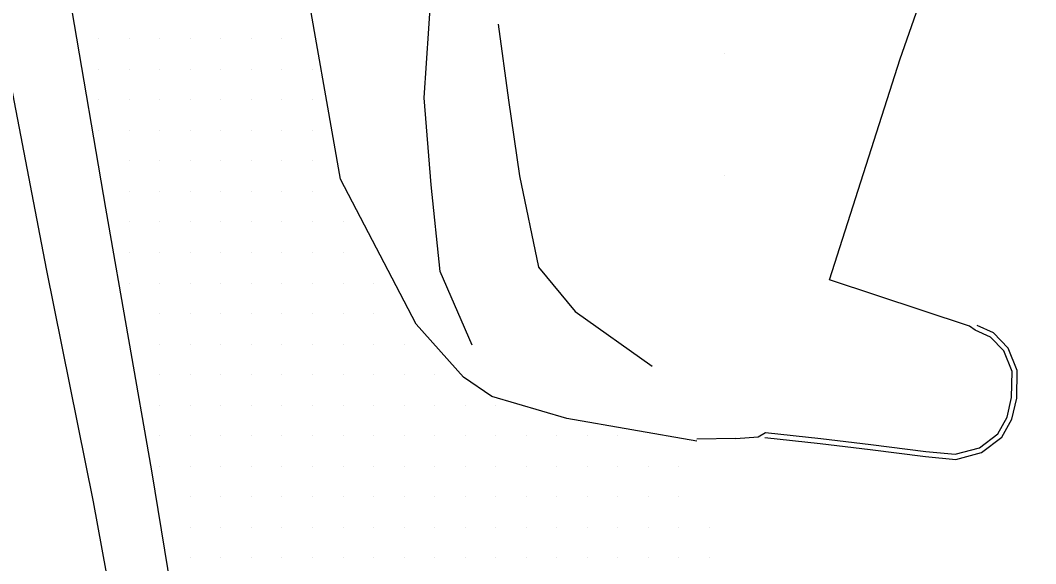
# Model space of a CAD drawing. Extents: x 1762120 to 1766775, y 709485 to 712965.
# Drawn here: x 1763947.3 to 1764030.5, y 711813.3 to 711857.8 of the extents above; entities that cross this region are included whole.
import ezdxf

# ---------------------------------------------------------------- set-up
doc = ezdxf.new("R2010")
doc.units = 0
for name, color, linetype in [('Exist DTM QL2 LIDAR Elevation Point', 7, 'Continuous'), ('Exist DTM Scan Elevation Point', 7, 'Continuous'), ('Exist Roads EOP', 7, 'Continuous'), ('PH Exist DTM Breakline', 7, 'Continuous')]:
    doc.layers.add(name, color=color, linetype=linetype)

msp = doc.modelspace()

# ---------------------------------------------------------------- linework, layer by layer
at = {"layer": 'Exist DTM QL2 LIDAR Elevation Point'}
for p, q in [((1764004.984, 711855.072), (1764004.984, 711855.072)), ((1764004.984, 711845.071), (1764004.984, 711845.071))]:
    msp.add_line(p, q, dxfattribs=at)
at = {"layer": 'Exist DTM Scan Elevation Point'}
for p, q in [((1763953.75, 711856.25), (1763953.75, 711856.25)), ((1763956.25, 711856.25), (1763956.25, 711856.25)), ((1763958.75, 711856.25), (1763958.75, 711856.25)), ((1763961.25, 711856.25), (1763961.25, 711856.25)), ((1763963.75, 711856.25), (1763963.75, 711856.25)), ((1763966.25, 711856.25), (1763966.25, 711856.25)), ((1763968.75, 711856.25), (1763968.75, 711856.25)), ((1763953.75, 711853.75), (1763953.75, 711853.75)), ((1763956.25, 711853.75), (1763956.25, 711853.75)), ((1763958.75, 711853.75), (1763958.75, 711853.75)), ((1763961.25, 711853.75), (1763961.25, 711853.75)), ((1763963.75, 711853.75), (1763963.75, 711853.75)), ((1763966.25, 711853.75), (1763966.25, 711853.75)), ((1763968.75, 711853.75), (1763968.75, 711853.75)), ((1763971.25, 711853.75), (1763971.25, 711853.75)), ((1763953.75, 711851.25), (1763953.75, 711851.25)), ((1763956.25, 711851.25), (1763956.25, 711851.25)), ((1763958.75, 711851.25), (1763958.75, 711851.25)), ((1763961.25, 711851.25), (1763961.25, 711851.25)), ((1763963.75, 711851.25), (1763963.75, 711851.25)), ((1763966.25, 711851.25), (1763966.25, 711851.25)), ((1763968.75, 711851.25), (1763968.75, 711851.25)), ((1763971.25, 711851.25), (1763971.25, 711851.25)), ((1763953.75, 711848.75), (1763953.75, 711848.75)), ((1763956.25, 711848.75), (1763956.25, 711848.75)), ((1763958.75, 711848.75), (1763958.75, 711848.75)), ((1763961.25, 711848.75), (1763961.25, 711848.75)), ((1763963.75, 711848.75), (1763963.75, 711848.75)), ((1763966.25, 711848.75), (1763966.25, 711848.75)), ((1763968.75, 711848.75), (1763968.75, 711848.75)), ((1763971.25, 711848.75), (1763971.25, 711848.75)), ((1763956.25, 711846.25), (1763956.25, 711846.25)), ((1763958.75, 711846.25), (1763958.75, 711846.25)), ((1763961.25, 711846.25), (1763961.25, 711846.25)), ((1763963.75, 711846.25), (1763963.75, 711846.25)), ((1763966.25, 711846.25), (1763966.25, 711846.25)), ((1763968.75, 711846.25), (1763968.75, 711846.25)), ((1763971.25, 711846.25), (1763971.25, 711846.25)), ((1763956.25, 711843.75), (1763956.25, 711843.75)), ((1763958.75, 711843.75), (1763958.75, 711843.75)), ((1763961.25, 711843.75), (1763961.25, 711843.75)), ((1763963.75, 711843.75), (1763963.75, 711843.75)), ((1763966.25, 711843.75), (1763966.25, 711843.75)), ((1763968.75, 711843.75), (1763968.75, 711843.75)), ((1763971.25, 711843.75), (1763971.25, 711843.75)), ((1763956.25, 711841.25), (1763956.25, 711841.25)), ((1763958.75, 711841.25), (1763958.75, 711841.25)), ((1763961.25, 711841.25), (1763961.25, 711841.25)), ((1763963.75, 711841.25), (1763963.75, 711841.25)), ((1763966.25, 711841.25), (1763966.25, 711841.25)), ((1763968.75, 711841.25), (1763968.75, 711841.25)), ((1763971.25, 711841.25), (1763971.25, 711841.25)), ((1763973.75, 711841.25), (1763973.75, 711841.25)), ((1763956.25, 711838.75), (1763956.25, 711838.75)), ((1763958.75, 711838.75), (1763958.75, 711838.75)), ((1763961.25, 711838.75), (1763961.25, 711838.75)), ((1763963.75, 711838.75), (1763963.75, 711838.75)), ((1763966.25, 711838.75), (1763966.25, 711838.75)), ((1763968.75, 711838.75), (1763968.75, 711838.75)), ((1763971.25, 711838.75), (1763971.25, 711838.75)), ((1763973.75, 711838.75), (1763973.75, 711838.75)), ((1763956.25, 711836.25), (1763956.25, 711836.25)), ((1763958.75, 711836.25), (1763958.75, 711836.25)), ((1763961.25, 711836.25), (1763961.25, 711836.25)), ((1763963.75, 711836.25), (1763963.75, 711836.25)), ((1763966.25, 711836.25), (1763966.25, 711836.25)), ((1763968.75, 711836.25), (1763968.75, 711836.25)), ((1763971.25, 711836.25), (1763971.25, 711836.25)), ((1763973.75, 711836.25), (1763973.75, 711836.25)), ((1763976.25, 711836.25), (1763976.25, 711836.25)), ((1763958.75, 711833.75), (1763958.75, 711833.75)), ((1763961.25, 711833.75), (1763961.25, 711833.75)), ((1763963.75, 711833.75), (1763963.75, 711833.75)), ((1763966.25, 711833.75), (1763966.25, 711833.75)), ((1763968.75, 711833.75), (1763968.75, 711833.75)), ((1763971.25, 711833.75), (1763971.25, 711833.75)), ((1763973.75, 711833.75), (1763973.75, 711833.75)), ((1763976.25, 711833.75), (1763976.25, 711833.75)), ((1763958.75, 711831.25), (1763958.75, 711831.25)), ((1763961.25, 711831.25), (1763961.25, 711831.25)), ((1763963.75, 711831.25), (1763963.75, 711831.25)), ((1763966.25, 711831.25), (1763966.25, 711831.25)), ((1763968.75, 711831.25), (1763968.75, 711831.25)), ((1763971.25, 711831.25), (1763971.25, 711831.25)), ((1763973.75, 711831.25), (1763973.75, 711831.25)), ((1763976.25, 711831.25), (1763976.25, 711831.25)), ((1763978.75, 711831.25), (1763978.75, 711831.25)), ((1763958.75, 711828.75), (1763958.75, 711828.75)), ((1763961.25, 711828.75), (1763961.25, 711828.75)), ((1763963.75, 711828.75), (1763963.75, 711828.75)), ((1763966.25, 711828.75), (1763966.25, 711828.75)), ((1763968.75, 711828.75), (1763968.75, 711828.75)), ((1763971.25, 711828.75), (1763971.25, 711828.75)), ((1763973.75, 711828.75), (1763973.75, 711828.75)), ((1763976.25, 711828.75), (1763976.25, 711828.75)), ((1763978.75, 711828.75), (1763978.75, 711828.75)), ((1763981.25, 711828.75), (1763981.25, 711828.75)), ((1763958.75, 711826.25), (1763958.75, 711826.25)), ((1763961.25, 711826.25), (1763961.25, 711826.25)), ((1763963.75, 711826.25), (1763963.75, 711826.25)), ((1763966.25, 711826.25), (1763966.25, 711826.25)), ((1763968.75, 711826.25), (1763968.75, 711826.25)), ((1763971.25, 711826.25), (1763971.25, 711826.25)), ((1763973.75, 711826.25), (1763973.75, 711826.25)), ((1763976.25, 711826.25), (1763976.25, 711826.25)), ((1763978.75, 711826.25), (1763978.75, 711826.25)), ((1763981.25, 711826.25), (1763981.25, 711826.25)), ((1763983.75, 711826.25), (1763983.75, 711826.25)), ((1763986.25, 711826.25), (1763986.25, 711826.25)), ((1763958.75, 711823.75), (1763958.75, 711823.75)), ((1763961.25, 711823.75), (1763961.25, 711823.75)), ((1763963.75, 711823.75), (1763963.75, 711823.75)), ((1763966.25, 711823.75), (1763966.25, 711823.75)), ((1763968.75, 711823.75), (1763968.75, 711823.75)), ((1763971.25, 711823.75), (1763971.25, 711823.75)), ((1763973.75, 711823.75), (1763973.75, 711823.75)), ((1763976.25, 711823.75), (1763976.25, 711823.75)), ((1763978.75, 711823.75), (1763978.75, 711823.75)), ((1763981.25, 711823.75), (1763981.25, 711823.75)), ((1763983.75, 711823.75), (1763983.75, 711823.75)), ((1763986.25, 711823.75), (1763986.25, 711823.75)), ((1763988.75, 711823.75), (1763988.75, 711823.75)), ((1763991.25, 711823.75), (1763991.25, 711823.75)), ((1763993.75, 711823.75), (1763993.75, 711823.75)), ((1763996.25, 711823.75), (1763996.25, 711823.75)), ((1763958.75, 711821.25), (1763958.75, 711821.25)), ((1763961.25, 711821.25), (1763961.25, 711821.25)), ((1763963.75, 711821.25), (1763963.75, 711821.25)), ((1763966.25, 711821.25), (1763966.25, 711821.25)), ((1763968.75, 711821.25), (1763968.75, 711821.25)), ((1763971.25, 711821.25), (1763971.25, 711821.25)), ((1763973.75, 711821.25), (1763973.75, 711821.25)), ((1763976.25, 711821.25), (1763976.25, 711821.25)), ((1763978.75, 711821.25), (1763978.75, 711821.25)), ((1763981.25, 711821.25), (1763981.25, 711821.25)), ((1763983.75, 711821.25), (1763983.75, 711821.25)), ((1763986.25, 711821.25), (1763986.25, 711821.25)), ((1763988.75, 711821.25), (1763988.75, 711821.25)), ((1763991.25, 711821.25), (1763991.25, 711821.25)), ((1763993.75, 711821.25), (1763993.75, 711821.25)), ((1763996.25, 711821.25), (1763996.25, 711821.25)), ((1763998.75, 711821.25), (1763998.75, 711821.25)), ((1764001.25, 711821.25), (1764001.25, 711821.25)), ((1763961.25, 711818.75), (1763961.25, 711818.75)), ((1763963.75, 711818.75), (1763963.75, 711818.75)), ((1763966.25, 711818.75), (1763966.25, 711818.75)), ((1763968.75, 711818.75), (1763968.75, 711818.75)), ((1763971.25, 711818.75), (1763971.25, 711818.75)), ((1763973.75, 711818.75), (1763973.75, 711818.75)), ((1763976.25, 711818.75), (1763976.25, 711818.75)), ((1763978.75, 711818.75), (1763978.75, 711818.75)), ((1763981.25, 711818.75), (1763981.25, 711818.75)), ((1763983.75, 711818.75), (1763983.75, 711818.75)), ((1763986.25, 711818.75), (1763986.25, 711818.75)), ((1763988.75, 711818.75), (1763988.75, 711818.75)), ((1763991.25, 711818.75), (1763991.25, 711818.75)), ((1763993.75, 711818.75), (1763993.75, 711818.75)), ((1763996.25, 711818.75), (1763996.25, 711818.75)), ((1763998.75, 711818.75), (1763998.75, 711818.75)), ((1764001.25, 711818.75), (1764001.25, 711818.75)), ((1763961.25, 711816.25), (1763961.25, 711816.25)), ((1763963.75, 711816.25), (1763963.75, 711816.25)), ((1763966.25, 711816.25), (1763966.25, 711816.25)), ((1763968.75, 711816.25), (1763968.75, 711816.25)), ((1763971.25, 711816.25), (1763971.25, 711816.25)), ((1763973.75, 711816.25), (1763973.75, 711816.25)), ((1763976.25, 711816.25), (1763976.25, 711816.25)), ((1763978.75, 711816.25), (1763978.75, 711816.25)), ((1763981.25, 711816.25), (1763981.25, 711816.25)), ((1763983.75, 711816.25), (1763983.75, 711816.25)), ((1763986.25, 711816.25), (1763986.25, 711816.25)), ((1763988.75, 711816.25), (1763988.75, 711816.25)), ((1763991.25, 711816.25), (1763991.25, 711816.25)), ((1763993.75, 711816.25), (1763993.75, 711816.25)), ((1763996.25, 711816.25), (1763996.25, 711816.25)), ((1763998.75, 711816.25), (1763998.75, 711816.25)), ((1764001.25, 711816.25), (1764001.25, 711816.25)), ((1764003.75, 711816.25), (1764003.75, 711816.25)), ((1763961.25, 711813.75), (1763961.25, 711813.75)), ((1763963.75, 711813.75), (1763963.75, 711813.75)), ((1763966.25, 711813.75), (1763966.25, 711813.75)), ((1763968.75, 711813.75), (1763968.75, 711813.75)), ((1763971.25, 711813.75), (1763971.25, 711813.75)), ((1763973.75, 711813.75), (1763973.75, 711813.75)), ((1763976.25, 711813.75), (1763976.25, 711813.75)), ((1763978.75, 711813.75), (1763978.75, 711813.75)), ((1763981.25, 711813.75), (1763981.25, 711813.75)), ((1763983.75, 711813.75), (1763983.75, 711813.75)), ((1763986.25, 711813.75), (1763986.25, 711813.75)), ((1763988.75, 711813.75), (1763988.75, 711813.75)), ((1763991.25, 711813.75), (1763991.25, 711813.75)), ((1763993.75, 711813.75), (1763993.75, 711813.75)), ((1763996.25, 711813.75), (1763996.25, 711813.75)), ((1763998.75, 711813.75), (1763998.75, 711813.75)), ((1764001.25, 711813.75), (1764001.25, 711813.75)), ((1764003.75, 711813.75), (1764003.75, 711813.75))]:
    msp.add_line(p, q, dxfattribs=at)
at = {"layer": 'Exist Roads EOP'}
for points in [[(1764002.736, 711823.318), (1763992.066, 711825.16), (1763985.943, 711826.951), (1763983.614, 711828.547), (1763979.732, 711832.891), (1763973.538, 711844.741), (1763970.461, 711862.288), (1763966.533, 711884.189), (1763964.47, 711895.792), (1763963.057, 711906.51), (1763960.618, 711920.539), (1763959.143, 711928.347), (1763958.042, 711935.711)], [(1763934.646, 711931.297), (1763939.605, 711920.389), (1763943.062, 711903.577), (1763945.909, 711887.924), (1763948.514, 711874.776), (1763949.366, 711870.45), (1763951.544, 711858.522), (1763954.315, 711842.38), (1763958.081, 711820.867), (1763963.325, 711788.73), (1763967.592, 711765.248), (1763970.996, 711746.567), (1763973.663, 711730.848), (1763977.151, 711710.581), (1763981.239, 711687.384), (1763985.722, 711662.019), (1763990.309, 711636.252)]]:
    msp.add_lwpolyline(points, dxfattribs=at)
at = {"layer": 'PH Exist DTM Breakline'}
for p, q in [((1764025.513, 711832.394), (1764025.043, 711832.73)), ((1764005.919, 711823.512), (1764007.754, 711823.667)), ((1764007.754, 711823.667), (1764008.346, 711824.025))]:
    msp.add_line(p, q, dxfattribs=at)
for points in [[(1763927.779, 711915.367), (1763935.528, 711895.048), (1763945.476, 711857.866), (1763949.444, 711837.408), (1763953.298, 711818.332), (1763955.487, 711806.412), (1763957.943, 711786.787), (1763961.516, 711764.268), (1763964.784, 711753.233), (1763967.06, 711740.375), (1763968.647, 711729.205), (1763974.195, 711699.129), (1763975.172, 711693.612)], [(1763984.339, 711831.167), (1763981.702, 711837.196), (1763980.978, 711844.276), (1763980.399, 711851.417), (1763981.168, 711862.793), (1763982.288, 711865.279), (1763988.447, 711866.66), (1763993.294, 711866.944), (1764000.163, 711865.767), (1764003.525, 711865.224), (1764009.059, 711867.227), (1764013.971, 711870.31), (1764019.233, 711872.551), (1764022.95, 711873.12)], [(1764025.043, 711832.73), (1764013.586, 711836.519), (1764019.374, 711854.596), (1764024.811, 711870.139), (1764035.332, 711866.62), (1764038.915, 711866.522), (1764043.521, 711867.617), (1764046.185, 711868.728), (1764048.359, 711869.58), (1764062.689, 711868.918), (1764074.844, 711869.235), (1764095.05, 711869.087)], [(1763986.447, 711857.428), (1763987.299, 711851.225), (1763988.216, 711845.033), (1763989.771, 711837.549), (1763992.754, 711833.934), (1763999.059, 711829.446)], [(1764008.301, 711823.61), (1764012.824, 711823.12), (1764016.912, 711822.623), (1764021.437, 711822.06), (1764023.923, 711821.817), (1764026.045, 711822.367), (1764027.69, 711823.626), (1764028.52, 711825.119), (1764028.917, 711826.817), (1764028.96, 711829.092), (1764028.217, 711830.93), (1764027.027, 711832.164), (1764025.686, 711832.774)], [(1764008.346, 711824.025), (1764012.872, 711823.534), (1764016.963, 711823.036), (1764021.483, 711822.474), (1764023.89, 711822.239), (1764025.859, 711822.749), (1764027.368, 711823.904), (1764028.128, 711825.271), (1764028.501, 711826.869), (1764028.542, 711829.015), (1764027.861, 711830.699), (1764026.783, 711831.818), (1764025.513, 711832.394)], [(1764005.919, 711823.512), (1764002.724, 711823.476)]]:
    msp.add_lwpolyline(points, dxfattribs=at)

doc.saveas('drawing.dxf')
